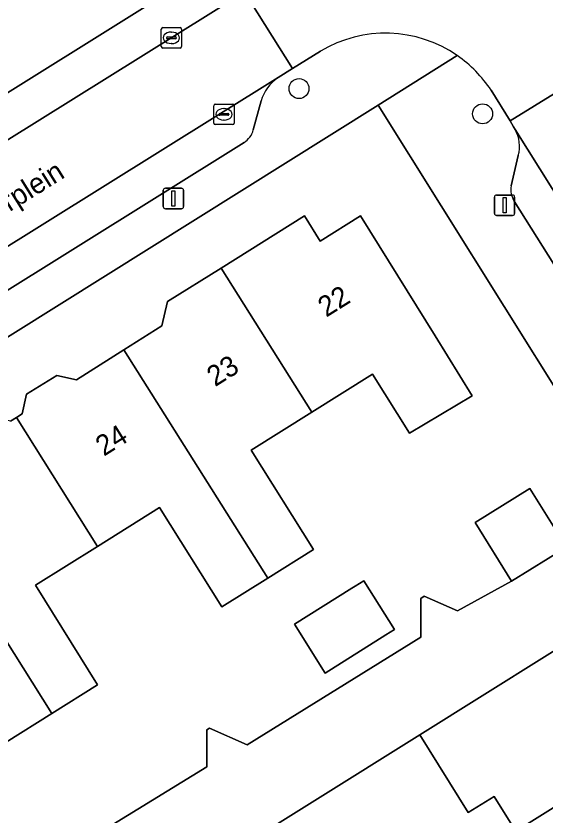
# Model space of a CAD drawing. Extents: x 159664 to 160323, y 385312 to 386115.
# Drawn here: x 159879.99 to 159905.94, y 385888.33 to 385927.51 of the extents above; entities that cross this region are included whole.
import ezdxf

# ---------------------------------------------------------------- set-up
doc = ezdxf.new("R2010")
doc.units = 0
for name, color, linetype in [('IMGEO_Boom', 7, 'Continuous'), ('IMGEO_Erf', 7, 'Continuous'), ('IMGEO_Groenvoorziening', 7, 'Continuous'), ('IMGEO_Kolk', 7, 'Continuous'), ('IMGEO_Lichtmast', 7, 'Continuous'), ('IMGEO_Openbare_ruimte_label', 7, 'Continuous'), ('IMGEO_Pand', 7, 'Continuous'), ('IMGEO_Pand_nummerreeks', 7, 'Continuous'), ('IMGEO_Parkeervlak_open', 7, 'Continuous'), ('IMGEO_Rijbaan_lokaal_open', 7, 'Continuous'), ('IMGEO_Voetpad_open', 7, 'Continuous')]:
    doc.layers.add(name, color=color, linetype=linetype)

msp = doc.modelspace()

# ---------------------------------------------------------------- linework, layer by layer
at = {"layer": 'IMGEO_Boom'}
for centre in [(159893.872, 385923.955), (159902.877, 385922.716)]:
    msp.add_circle(centre, 0.489, dxfattribs=at)
at = {"layer": 'IMGEO_Erf'}
for points in [[(159910.117, 385903.4), (159897.762, 385923.148), (159848.649, 385892.435), (159862.284, 385870.598)], [(159879.712, 385907.648), (159880.006, 385907.827), (159880.292, 385908), (159880.497, 385908.966), (159881.996, 385909.887), (159882.959, 385909.673), (159885.281, 385911.14), (159887.143, 385912.317), (159887.422, 385913.506), (159890.053, 385915.152), (159894.143, 385917.709), (159894.912, 385916.48), (159896.881, 385917.707), (159900.558, 385911.828), (159902.362, 385908.892), (159899.292, 385907.054), (159897.477, 385909.952), (159894.503, 385908.09), (159891.527, 385906.226), (159894.579, 385901.353), (159892.334, 385899.947), (159890.087, 385898.54), (159887.035, 385903.413), (159883.989, 385901.506), (159880.941, 385899.597), (159883.993, 385894.724), (159881.748, 385893.318), (159879.501, 385891.911)], [(159882.078, 385886.23), (159889.354, 385890.697), (159889.354, 385892.514), (159889.482, 385892.59), (159891.331, 385891.776), (159899.847, 385897.047), (159899.847, 385898.948), (159900.004, 385899.057), (159901.646, 385898.342), (159904.291, 385899.798), (159902.506, 385902.675), (159905.202, 385904.344), (159906.986, 385901.466)], [(159904.399, 385887.721), (159903.445, 385889.248), (159902.173, 385888.453), (159899.794, 385892.261), (159889.503, 385885.82)]]:
    msp.add_lwpolyline(points, dxfattribs=at)
msp.add_lwpolyline([(159893.651, 385897.687), (159896.467, 385899.451), (159896.631, 385899.553), (159897.059, 385899.821), (159898.557, 385897.43), (159898.128, 385897.162), (159895.149, 385895.296)], close=True, dxfattribs=at)
at = {"layer": 'IMGEO_Groenvoorziening'}
msp.add_lwpolyline([(159816.297, 385948.623), (159815.724, 385950.966), (159815.963, 385953.118), (159815.58, 385954.17), (159814.146, 385955.461), (159811.994, 385956.513), (159811.037, 385957.804), (159811.468, 385959.287), (159812.472, 385960.291), (159812.807, 385961.678), (159812.663, 385963.686), (159812.339, 385964.66), (159805.18, 385960.168), (159840.98, 385902.792), (159844.627, 385901.937), (159897.826, 385935.149), (159897.089, 385936.287), (159896.974, 385936.212), (159896.463, 385937.027)], dxfattribs=at)
at = {"layer": 'IMGEO_Kolk'}
for p, q in [((159887.111, 385926.017), (159887.111, 385926.869)), ((159887.186, 385926.943), (159888.038, 385926.943)), ((159888.112, 385926.869), (159888.112, 385926.017)), ((159887.37, 385926.437), (159887.37, 385926.449)), ((159887.808, 385926.4), (159887.41, 385926.4)), ((159887.413, 385926.486), (159887.811, 385926.486)), ((159887.599, 385926.723), (159887.624, 385926.723)), ((159887.854, 385926.449), (159887.854, 385926.437)), ((159887.622, 385926.163), (159887.597, 385926.163)), ((159888.038, 385925.943), (159887.186, 385925.943)), ((159889.688, 385922.264), (159889.688, 385923.116)), ((159889.763, 385923.19), (159890.615, 385923.19)), ((159890.176, 385922.97), (159890.201, 385922.97)), ((159890.689, 385923.116), (159890.689, 385922.264)), ((159889.947, 385922.684), (159889.947, 385922.696)), ((159890.385, 385922.647), (159889.987, 385922.647)), ((159889.99, 385922.733), (159890.388, 385922.733)), ((159890.431, 385922.696), (159890.431, 385922.684)), ((159890.615, 385922.19), (159889.763, 385922.19)), ((159890.199, 385922.41), (159890.174, 385922.41))]:
    msp.add_line(p, q, dxfattribs=at)
for points in [[(159887.111, 385926.017), (159887.111, 385926.869)], [(159887.186, 385926.943), (159888.038, 385926.943)], [(159888.112, 385926.869), (159888.112, 385926.017)], [(159888.038, 385925.943), (159887.186, 385925.943)], [(159889.688, 385922.264), (159889.688, 385923.116)], [(159889.763, 385923.19), (159890.615, 385923.19)], [(159890.689, 385923.116), (159890.689, 385922.264)], [(159890.615, 385922.19), (159889.763, 385922.19)]]:
    msp.add_lwpolyline(points, dxfattribs=at)
for centre, radius, start, end in [((159887.188, 385926.867), 0.0765, 91.552, 178.448), ((159887.188, 385926.867), 0.0765, 91.552, 178.448), ((159888.036, 385926.867), 0.0765, 1.552, 88.448), ((159888.036, 385926.867), 0.0765, 1.552, 88.448), ((159887.41, 385926.446), 0.0403, 85.8775, 175.7526), ((159887.407, 385926.436), 0.0366, 178.938, 274.7102), ((159887.811, 385926.443), 0.043, 264.8664, 352.4533), ((159887.815, 385926.448), 0.0386, 1.7309, 96.639), ((159887.188, 385926.019), 0.0765, 181.552, 268.448), ((159887.188, 385926.019), 0.0765, 181.552, 268.448), ((159888.036, 385926.019), 0.0765, 271.552, 358.448), ((159888.036, 385926.019), 0.0765, 271.552, 358.448), ((159889.765, 385923.114), 0.0765, 91.552, 178.448), ((159889.765, 385923.114), 0.0765, 91.552, 178.448), ((159890.613, 385923.114), 0.0765, 1.552, 88.448), ((159890.613, 385923.114), 0.0765, 1.552, 88.448), ((159889.987, 385922.693), 0.0403, 85.8775, 175.7526), ((159889.984, 385922.683), 0.0366, 178.938, 274.7102), ((159890.388, 385922.69), 0.043, 264.8664, 352.4533), ((159890.392, 385922.695), 0.0386, 1.7309, 96.639), ((159889.765, 385922.266), 0.0765, 181.552, 268.448), ((159889.765, 385922.266), 0.0765, 181.552, 268.448), ((159890.613, 385922.266), 0.0765, 271.552, 358.448), ((159890.613, 385922.266), 0.0765, 271.552, 358.448)]:
    msp.add_arc(centre, radius, start, end, dxfattribs=at)
for centre, major_axis, ratio, start_param, end_param in [((159887.598, 385926.443), (-0.387, 0.002), 0.722429, 4.712389, 7.853982), ((159887.623, 385926.443), (-0.39, 0.002), 0.717154, 1.570796, 4.712389), ((159890.175, 385922.69), (-0.387, 0.002), 0.722429, 4.712389, 7.853982), ((159890.2, 385922.69), (-0.39, 0.002), 0.717154, 1.570796, 4.712389)]:
    msp.add_ellipse(centre, major_axis=major_axis, ratio=ratio, start_param=start_param, end_param=end_param, dxfattribs=at)
at = {"layer": 'IMGEO_Lichtmast'}
for p, q in [((159887.215, 385918.166), (159887.215, 385918.966)), ((159887.215, 385918.966), (159887.215, 385918.166)), ((159887.315, 385919.066), (159888.105, 385919.066)), ((159888.105, 385919.066), (159887.315, 385919.066)), ((159888.205, 385918.966), (159888.205, 385918.166)), ((159888.205, 385918.166), (159888.205, 385918.966)), ((159903.459, 385917.833), (159903.459, 385918.633)), ((159903.459, 385918.633), (159903.459, 385917.833)), ((159903.559, 385918.733), (159904.349, 385918.733)), ((159904.349, 385918.733), (159903.559, 385918.733)), ((159904.449, 385918.633), (159904.449, 385917.833)), ((159904.449, 385917.833), (159904.449, 385918.633)), ((159888.105, 385918.066), (159887.315, 385918.066)), ((159887.315, 385918.066), (159888.105, 385918.066)), ((159904.349, 385917.733), (159903.559, 385917.733)), ((159903.559, 385917.733), (159904.349, 385917.733))]:
    msp.add_line(p, q, dxfattribs=at)
for points in [[(159887.635, 385918.941), (159887.785, 385918.941), (159887.785, 385918.191), (159887.635, 385918.191), (159887.635, 385918.941)], [(159903.879, 385918.608), (159904.029, 385918.608), (159904.029, 385917.858), (159903.879, 385917.858), (159903.879, 385918.608)]]:
    msp.add_lwpolyline(points, dxfattribs=at)
for centre, start, end in [((159887.315, 385918.966), 90, 180), ((159887.315, 385918.966), 90, 180), ((159888.105, 385918.966), 0, 90), ((159888.105, 385918.966), 360, 90), ((159903.559, 385918.633), 90, 180), ((159903.559, 385918.633), 90, 180), ((159904.349, 385918.633), 0, 90), ((159904.349, 385918.633), 360, 90), ((159887.315, 385918.166), 180, 270), ((159887.315, 385918.166), 180, 270), ((159888.105, 385918.166), 270, 0), ((159888.105, 385918.166), 270, 0), ((159903.559, 385917.833), 180, 270), ((159903.559, 385917.833), 180, 270), ((159904.349, 385917.833), 270, 0), ((159904.349, 385917.833), 270, 0)]:
    msp.add_arc(centre, 0.1, start, end, dxfattribs=at)
at = {"layer": 'IMGEO_Pand'}
for points in [[(159894.503, 385908.09), (159897.477, 385909.952), (159899.292, 385907.054), (159902.362, 385908.892), (159900.558, 385911.828), (159896.881, 385917.707), (159894.912, 385916.48), (159894.143, 385917.709), (159890.053, 385915.152)], [(159890.053, 385915.152), (159887.422, 385913.506), (159887.143, 385912.317), (159885.281, 385911.14), (159892.334, 385899.947), (159894.579, 385901.353), (159891.527, 385906.226), (159894.503, 385908.09)], [(159883.989, 385901.506), (159887.035, 385903.413), (159890.087, 385898.54), (159892.334, 385899.947), (159885.281, 385911.14), (159882.959, 385909.673), (159881.996, 385909.887), (159880.497, 385908.966), (159880.292, 385908), (159880.006, 385907.827)], [(159881.748, 385893.318), (159883.993, 385894.724), (159880.941, 385899.597), (159883.989, 385901.506), (159880.006, 385907.827), (159879.712, 385907.648), (159878.764, 385907.881), (159877.276, 385906.941), (159877.06, 385905.991), (159874.694, 385904.513)], [(159873.395, 385894.872), (159876.449, 385896.784), (159879.501, 385891.911), (159881.748, 385893.318), (159874.694, 385904.513), (159872.318, 385903.03), (159871.378, 385903.268), (159869.899, 385902.316), (159869.672, 385901.361), (159869.407, 385901.202)], [(159902.506, 385902.675), (159904.291, 385899.798), (159906.986, 385901.466), (159905.202, 385904.344)], [(159896.467, 385899.451), (159893.651, 385897.687), (159895.149, 385895.296), (159898.128, 385897.162), (159898.557, 385897.43), (159897.059, 385899.821), (159896.631, 385899.553)], [(159912.565, 385892.575), (159911.022, 385895.051), (159911.725, 385895.491), (159909.819, 385898.535), (159909.101, 385898.086), (159899.794, 385892.261), (159902.173, 385888.453), (159903.445, 385889.248), (159904.399, 385887.721), (159904.514, 385887.536)], [(159915.797, 385887.408), (159914.358, 385889.704), (159915.062, 385890.143), (159913.398, 385892.808), (159912.694, 385892.368), (159912.565, 385892.575), (159904.514, 385887.536), (159903.244, 385886.741), (159905.506, 385883.118), (159906.778, 385883.913), (159907.857, 385882.188), (159915.91, 385887.228)]]:
    msp.add_lwpolyline(points, close=True, dxfattribs=at)
at = {"layer": 'IMGEO_Parkeervlak_open'}
for points in [[(159892.845, 385924.491), (159850.261, 385897.937)], [(159891.627, 385921.927), (159892.013, 385923.35)], [(159961.733, 385830.677), (159904.47, 385921.952)], [(159853.804, 385897.989), (159891.173, 385921.316)], [(159904.627, 385920.678), (159904.276, 385919.183)], [(159904.433, 385918.439), (159910.452, 385908.848)]]:
    msp.add_lwpolyline(points, dxfattribs=at)
for centre, radius, start, end in [((159894.021, 385922.76), 2.093, 124.183, 163.6191), ((159890.695, 385922.145), 0.957, 299.9631, 346.8089), ((159903.021, 385921.127), 1.667, 344.3822, 29.6686), ((159905.233, 385918.996), 0.975, 168.9663, 214.8654)]:
    msp.add_arc(centre, radius, start, end, dxfattribs=at)
at = {"layer": 'IMGEO_Rijbaan_lokaal_open'}
for points in [[(159910.183, 385935.271), (159911.323, 385935.993), (159908.969, 385939.82), (159891.196, 385928.691), (159893.557, 385924.936), (159894.921, 385925.791)], [(159903.291, 385923.876), (159904.229, 385922.375), (159909.214, 385925.452), (159908.202, 385927.068)]]:
    msp.add_lwpolyline(points, dxfattribs=at)
for points in [[(159893.557, 385924.936), (159891.196, 385928.691), (159847.59, 385901.495), (159849.923, 385897.713), (159850.261, 385897.937), (159892.845, 385924.491)], [(159961.733, 385830.677), (159966.54, 385833.611), (159909.345, 385925.272), (159909.214, 385925.452), (159904.229, 385922.375), (159904.391, 385922.078), (159904.47, 385921.952)]]:
    msp.add_lwpolyline(points, close=True, dxfattribs=at)
for centre, radius, start, end in [((159898.107, 385920.465), 6.206, 55.3572, 120.8893), ((159898.108, 385920.469), 6.203, 33.3213, 55.3451)]:
    msp.add_arc(centre, radius, start, end, dxfattribs=at)
at = {"layer": 'IMGEO_Voetpad_open'}
for points in [[(159957.008, 385971.838), (159955.282, 385972.677), (159953.545, 385970.025), (159900.817, 385937.026), (159900.054, 385938.175), (159899.814, 385938.011), (159897.205, 385936.362), (159897.089, 385936.287), (159897.826, 385935.149), (159844.627, 385901.937), (159840.98, 385902.792), (159842.724, 385899.996)], [(159846.264, 385900.693), (159847.59, 385901.495), (159891.196, 385928.691), (159908.969, 385939.82), (159952.436, 385967.026)], [(159894.921, 385925.791), (159893.557, 385924.936), (159892.845, 385924.491)], [(159897.762, 385923.148), (159901.635, 385925.571)], [(159901.635, 385925.571), (159897.762, 385923.148), (159910.117, 385903.4), (159912.237, 385900.05), (159945.912, 385846.253), (159943.437, 385844.726), (159942.68, 385844.254), (159943.473, 385842.986), (159946.689, 385845.008), (159959.474, 385824.596), (159961.377, 385821.523)], [(159904.47, 385921.952), (159904.391, 385922.078), (159904.229, 385922.375), (159903.291, 385923.876)], [(159892.013, 385923.35), (159891.627, 385921.927)], [(159846.837, 385895.337), (159848.649, 385892.435), (159897.762, 385923.148)], [(159891.173, 385921.316), (159853.804, 385897.989)], [(159904.276, 385919.183), (159904.627, 385920.678)], [(159958.307, 385832.363), (159956.044, 385836.02), (159954.942, 385837.782), (159942.352, 385857.909), (159941.066, 385859.92), (159933.418, 385872.158), (159932.15, 385874.182), (159920.833, 385892.269), (159919.574, 385894.292), (159915.224, 385901.204), (159914.841, 385900.959), (159912.178, 385905.223), (159912.562, 385905.459), (159911.363, 385907.393), (159910.452, 385908.848), (159904.433, 385918.439)], [(159906.986, 385901.466), (159904.291, 385899.798), (159901.646, 385898.342), (159900.004, 385899.057), (159899.847, 385898.948), (159899.847, 385897.047), (159891.331, 385891.776), (159889.482, 385892.59), (159889.354, 385892.514), (159889.354, 385890.697), (159882.078, 385886.23)], [(159906.316, 385858.923), (159904.652, 385861.59), (159903.594, 385863.366), (159904.341, 385865.224), (159904.177, 385865.377), (159902.283, 385865.377), (159901.307, 385866.94), (159899.642, 385869.606), (159897.977, 385872.273), (159894.628, 385877.643), (159892.962, 385880.301), (159891.296, 385882.959), (159889.503, 385885.82), (159899.794, 385892.261), (159909.101, 385898.086)]]:
    msp.add_lwpolyline(points, dxfattribs=at)
for centre, radius, start, end in [((159898.107, 385920.465), 6.206, 55.3572, 120.8893), ((159898.108, 385920.469), 6.203, 33.3213, 55.3451), ((159894.021, 385922.76), 2.093, 124.183, 163.6191), ((159890.695, 385922.145), 0.957, 299.9631, 346.8089), ((159903.021, 385921.127), 1.667, 344.3822, 29.6686), ((159905.233, 385918.996), 0.975, 168.9663, 214.8654)]:
    msp.add_arc(centre, radius, start, end, dxfattribs=at)

# ---------------------------------------------------------------- texts
at = {"layer": 'IMGEO_Openbare_ruimte_label'}
msp.add_text('Hendrik de Keyzerplein', height=1, rotation=32.0054, dxfattribs=at).set_placement((159870.724, 385912.301))
at = {"layer": 'IMGEO_Pand_nummerreeks'}
for s, p in [('22', (159895.205, 385912.717)), ('23', (159889.753, 385909.31)), ('24', (159884.298, 385905.9))]:
    msp.add_text(s, height=1, rotation=32.0066, dxfattribs=at).set_placement(p)

doc.saveas('drawing.dxf')
